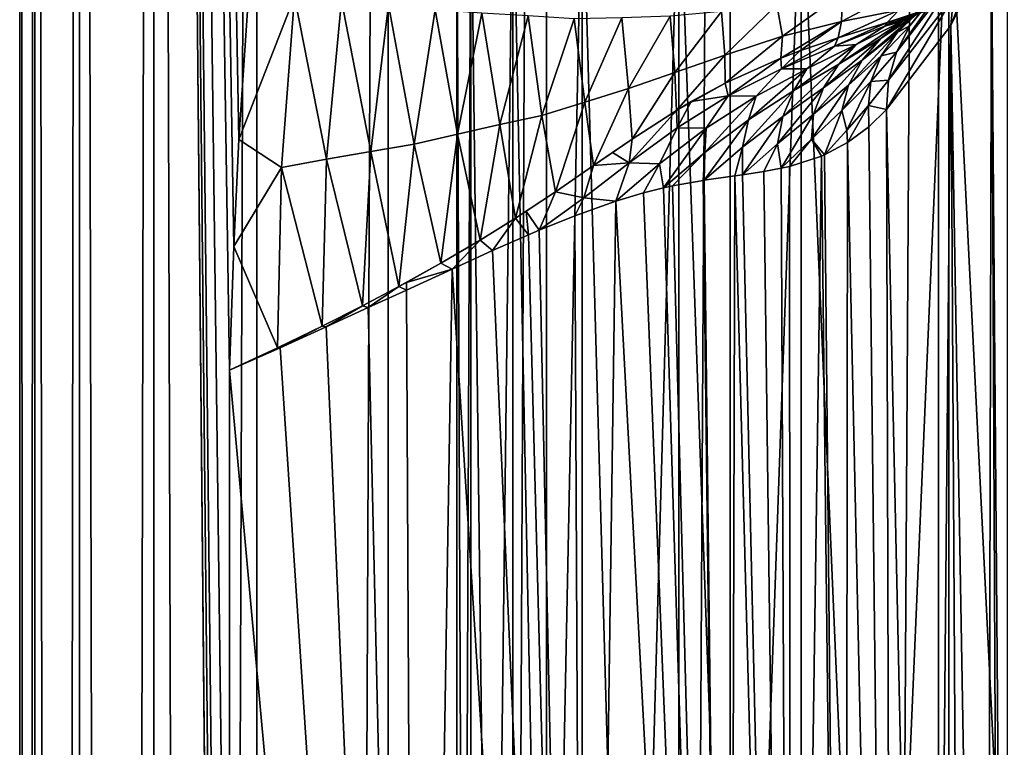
# Model space of a CAD drawing. Header units: metres. Extents: x -24 to 24, y -69 to 184.
# Tile 328 of 656: x -24.25 to -17.83, y 110.82 to 115.56. Entities that reach past the tile are written whole.
import ezdxf

# ---------------------------------------------------------------- set-up
doc = ezdxf.new("R2010")
doc.units = ezdxf.units.M
for name, color, linetype in [('367', 7, 'CONTINUOUS'), ('369', 7, 'CONTINUOUS'), ('377', 7, 'CONTINUOUS'), ('407', 7, 'CONTINUOUS'), ('415', 7, 'CONTINUOUS'), ('416', 7, 'CONTINUOUS'), ('556', 2, 'CONTINUOUS'), ('565', 2, 'CONTINUOUS')]:
    doc.layers.add(name, color=color, linetype=linetype)

msp = doc.modelspace()

# ---------------------------------------------------------------- linework, layer by layer
at = {"layer": '367'}
for points in [[(-24.25, -68.3), (-24.25, 145.2), (-24.152377, 145.2, -2.173753)], [(-24.152377, -68.3, -2.173753), (-24.25, -68.3), (-24.152377, 145.2, -2.173753)], [(-23.860293, 145.2, -4.330005), (-24.152377, -68.3, -2.173753), (-24.152377, 145.2, -2.173753)], [(-23.860293, -68.3, -4.330005), (-24.152377, -68.3, -2.173753), (-23.860293, 145.2, -4.330005)], [(-23.376099, 145.2, -6.451394), (-23.860293, -68.3, -4.330005), (-23.860293, 145.2, -4.330005)], [(-23.376099, -68.3, -6.451394), (-23.860293, -68.3, -4.330005), (-23.376099, 145.2, -6.451394)], [(-22.703696, 145.2, -8.520839), (-23.376099, -68.3, -6.451394), (-23.376099, 145.2, -6.451394)], [(-22.703696, -68.3, -8.520839), (-23.376099, -68.3, -6.451394), (-22.703696, 145.2, -8.520839)], [(-21.848495, 145.2, -10.521681), (-22.703696, -68.3, -8.520839), (-22.703696, 145.2, -8.520839)], [(-21.848495, -68.3, -10.521681), (-22.703696, -68.3, -8.520839), (-21.848495, 145.2, -10.521681)], [(-20.817383, 145.2, -12.437807), (-21.848495, -68.3, -10.521681), (-21.848495, 145.2, -10.521681)], [(-20.817383, -68.3, -12.437807), (-21.848495, -68.3, -10.521681), (-20.817383, 145.2, -12.437807)], [(-19.618662, 145.2, -14.253792), (-20.817383, -68.3, -12.437807), (-20.817383, 145.2, -12.437807)], [(-19.618662, -68.3, -14.253792), (-20.817383, -68.3, -12.437807), (-19.618662, 145.2, -14.253792)], [(-18.261983, 145.2, -15.955014), (-19.618662, -68.3, -14.253792), (-19.618662, 145.2, -14.253792)], [(-18.261983, -68.3, -15.955014), (-19.618662, -68.3, -14.253792), (-18.261983, 145.2, -15.955014)], [(-16.758269, 145.2, -17.527775), (-18.261983, -68.3, -15.955014), (-18.261983, 145.2, -15.955014)], [(-16.758269, -68.3, -17.527775), (-18.261983, -68.3, -15.955014), (-16.758269, 145.2, -17.527775)]]:
    msp.add_3dface(points, dxfattribs=at)
at = {"layer": '369'}
for points in [[(-24.25, 145.2), (-24.25, -68.3), (-24.152377, -68.3, 2.173753)], [(-24.25, 145.2), (-24.152377, -68.3, 2.173753), (-24.152377, 145.2, 2.173753)], [(-24.152377, 145.2, 2.173753), (-23.860293, -68.3, 4.330005), (-23.860293, 145.2, 4.330005)], [(-24.152377, -68.3, 2.173753), (-23.860293, -68.3, 4.330005), (-24.152377, 145.2, 2.173753)], [(-23.860293, 145.2, 4.330005), (-23.376099, -68.3, 6.451393), (-23.376099, 145.2, 6.451394)], [(-23.860293, -68.3, 4.330005), (-23.376099, -68.3, 6.451393), (-23.860293, 145.2, 4.330005)], [(-22.882864, 96.696752, 8.02727), (-23.376099, 145.2, 6.451394), (-22.88287, 93.696747, 8.027252)], [(-22.88287, 99.696742, 8.027252), (-23.376099, 145.2, 6.451394), (-22.882864, 96.696752, 8.02727)], [(-22.88287, 106.484945, 8.027252), (-23.376099, 145.2, 6.451394), (-22.88287, 99.696742, 8.027252)], [(-22.88287, 113.273149, 8.027252), (-23.376099, 145.2, 6.451394), (-22.88287, 106.484945, 8.027252)], [(-22.854055, 114.080936, 8.108925), (-23.376099, 145.2, 6.451394), (-22.88287, 113.273149, 8.027252)], [(-22.821277, 114.777494, 8.20072), (-23.376099, 145.2, 6.451394), (-22.854055, 114.080936, 8.108925)], [(-22.745187, 115.908264, 8.409458), (-23.376099, 145.2, 6.451394), (-22.821277, 114.777494, 8.20072)], [(-23.376099, 145.2, 6.451394), (-22.703696, -68.3, 8.520839), (-22.88287, 93.696747, 8.027252)], [(-23.376099, -68.3, 6.451393), (-22.703696, -68.3, 8.520839), (-23.376099, 145.2, 6.451394)]]:
    msp.add_3dface(points, dxfattribs=at)
at = {"layer": '377'}
for points in [[(-17.811177, 102.888231, 37.190803), (-17.811177, 116.604012, 37.190803), (-17.916688, 116.064159, 33.417395)], [(-17.916688, 116.064159, 33.417395), (-18.180625, 115.51939, 29.648596), (-17.95109, 102.201337, 32.763533)], [(-17.853955, 102.537836, 34.974335), (-17.916688, 116.064159, 33.417395), (-17.95109, 102.201337, 32.763533)], [(-17.811177, 102.888231, 37.190803), (-17.916688, 116.064159, 33.417395), (-17.853955, 102.537836, 34.974335)], [(-18.180625, 115.51939, 29.648596), (-18.601397, 114.972083, 25.902466), (-18.306062, 101.573744, 28.373115)], [(-18.102058, 101.879603, 30.561874), (-18.180625, 115.51939, 29.648596), (-18.306062, 101.573744, 28.373115)], [(-17.95109, 102.201337, 32.763533), (-18.180625, 115.51939, 29.648596), (-18.102058, 101.879603, 30.561874)], [(-18.562049, 101.284979, 26.200826), (-18.601397, 114.972083, 25.902466), (-18.71538, 114.860789, 25.078247)], [(-18.306062, 101.573744, 28.373115), (-18.601397, 114.972083, 25.902466), (-18.562049, 101.284979, 26.200826)], [(-18.855119, 114.75738, 24.136646), (-18.562049, 101.284979, 26.200826), (-18.71538, 114.860789, 25.078247)], [(-19.005539, 114.677922, 23.192149), (-18.868719, 101.014628, 24.048519), (-18.855119, 114.75738, 24.136646)], [(-18.868719, 101.014628, 24.048519), (-18.562049, 101.284979, 26.200826), (-18.855119, 114.75738, 24.136646)], [(-19.232919, 114.602337, 21.872933), (-19.224474, 100.764134, 21.919913), (-19.02495, 114.669692, 23.07478)], [(-19.224474, 100.764134, 21.919913), (-18.868719, 101.014628, 24.048519), (-19.02495, 114.669692, 23.07478)], [(-19.02495, 114.669692, 23.07478), (-18.868719, 101.014628, 24.048519), (-19.005539, 114.677922, 23.192149)], [(-19.539037, 114.546513, 20.257324), (-19.224474, 100.764134, 21.919913), (-19.39927, 114.569027, 20.975049)], [(-19.39927, 114.569027, 20.975049), (-19.224474, 100.764134, 21.919913), (-19.28631, 114.590103, 21.579156)], [(-19.28631, 114.590103, 21.579156), (-19.224474, 100.764134, 21.919913), (-19.232919, 114.602337, 21.872933)], [(-19.994421, 114.474416, 18.106109), (-19.627387, 100.535051, 19.818951), (-19.795059, 114.510558, 19.016214)], [(-19.795059, 114.510558, 19.016214), (-19.627387, 100.535051, 19.818951), (-19.788842, 114.511586, 19.045342)], [(-19.788842, 114.511586, 19.045342), (-19.627387, 100.535051, 19.818951), (-19.588413, 114.539648, 20.010945)], [(-19.627387, 100.535051, 19.818951), (-19.224474, 100.764134, 21.919913), (-19.588413, 114.539648, 20.010945)], [(-19.588413, 114.539648, 20.010945), (-19.224474, 100.764134, 21.919913), (-19.539037, 114.546513, 20.257324)], [(-20.364758, 114.376328, 16.523402), (-19.627387, 100.535051, 19.818951), (-20.184829, 114.429754, 17.276296)], [(-20.184829, 114.429754, 17.276296), (-19.627387, 100.535051, 19.818951), (-20.05355, 114.461945, 17.844537)], [(-20.05355, 114.461945, 17.844537), (-19.627387, 100.535051, 19.818951), (-19.994421, 114.474416, 18.106109)], [(-20.631727, 114.280706, 15.455622), (-20.564797, 100.147728, 15.718167), (-20.364758, 114.376328, 16.523402)], [(-20.564797, 100.147728, 15.718167), (-19.627387, 100.535051, 19.818951), (-20.364758, 114.376328, 16.523402)], [(-20.864043, 114.186102, 14.568798), (-20.564797, 100.147728, 15.718167), (-20.631727, 114.280706, 15.455622)], [(-20.933631, 114.15633, 14.310116), (-20.564797, 100.147728, 15.718167), (-20.864043, 114.186102, 14.568798)], [(-21.167718, 114.053112, 13.461548), (-20.564797, 100.147728, 15.718167), (-20.933631, 114.15633, 14.310116)], [(-21.431791, 113.933315, 12.541052), (-20.564797, 100.147728, 15.718167), (-21.167718, 114.053112, 13.461548)], [(-21.72958, 113.79651, 11.544864), (-21.658453, 99.864996, 11.779031), (-21.431791, 113.933315, 12.541052)], [(-21.658453, 99.864996, 11.779031), (-20.564797, 100.147728, 15.718167), (-21.431791, 113.933315, 12.541052)], [(-21.978716, 113.682177, 10.742093), (-21.658453, 99.864996, 11.779031), (-21.72958, 113.79651, 11.544864)], [(-22.252314, 113.557185, 9.889627), (-21.658453, 99.864996, 11.779031), (-21.978716, 113.682177, 10.742093)], [(-22.553274, 113.420756, 8.984001), (-21.658453, 99.864996, 11.779031), (-22.252314, 113.557185, 9.889627)], [(-22.88287, 113.273149, 8.027252), (-21.658453, 99.864996, 11.779031), (-22.553274, 113.420756, 8.984001)], [(-22.88287, 113.273149, 8.027252), (-22.88287, 106.484945, 8.027252), (-21.658453, 99.864996, 11.779031)]]:
    msp.add_3dface(points, dxfattribs=at)
at = {"layer": '407'}
for points in [[(-22.745187, 115.908264, 8.409458), (-22.821277, 114.777494, 8.20072), (-22.459058, 115.708416, 9.194036)], [(-18.894703, 115.545809, 20.076352), (-18.473069, 115.771019, 20.5241), (-18.888091, 115.730197, 19.432708)], [(-18.894703, 115.545809, 20.076352), (-18.520367, 115.619669, 21.145804), (-18.473069, 115.771019, 20.5241)], [(-22.821277, 114.777494, 8.20072), (-22.543897, 114.594386, 8.985979), (-22.459058, 115.708416, 9.194036)], [(-22.543897, 114.594386, 8.985979), (-22.250616, 114.648445, 9.833836), (-22.459058, 115.708416, 9.194036)], [(-22.250616, 114.648445, 9.833836), (-22.151591, 115.683504, 10.048386), (-22.459058, 115.708416, 9.194036)], [(-19.277618, 115.450231, 19.006064), (-18.888091, 115.730197, 19.432708), (-19.315899, 115.655931, 18.333856)], [(-19.277618, 115.450231, 19.006064), (-18.894703, 115.545809, 20.076352), (-18.888091, 115.730197, 19.432708)], [(-22.250616, 114.648445, 9.833836), (-21.962114, 114.699334, 10.68759), (-22.151591, 115.683504, 10.048386)], [(-21.962114, 114.699334, 10.68759), (-21.845953, 115.65391, 10.911261), (-22.151591, 115.683504, 10.048386)], [(-21.962114, 114.699334, 10.68759), (-21.678575, 114.747894, 11.547155), (-21.845953, 115.65391, 10.911261)], [(-21.678575, 114.747894, 11.547155), (-21.542548, 115.621271, 11.782566), (-21.845953, 115.65391, 10.911261)], [(-19.653072, 115.325864, 17.950774), (-19.315899, 115.655931, 18.333856), (-19.676539, 115.612045, 17.316383)], [(-19.653072, 115.325864, 17.950774), (-19.277618, 115.450231, 19.006064), (-19.315899, 115.655931, 18.333856)], [(-18.596401, 115.538848, 21.754191), (-18.150265, 115.689726, 22.220854), (-18.520367, 115.619669, 21.145804)], [(-18.596401, 115.538848, 21.754191), (-18.549986, 115.552895, 21.906207), (-18.150265, 115.689726, 22.220854)], [(-18.549986, 115.552895, 21.906207), (-18.3133, 115.627256, 22.716754), (-18.150265, 115.689726, 22.220854)], [(-21.678575, 114.747894, 11.547155), (-21.397412, 114.81121, 12.416883), (-21.542548, 115.621271, 11.782566)], [(-21.397412, 114.81121, 12.416883), (-21.238516, 115.601695, 12.667355), (-21.542548, 115.621271, 11.782566)], [(-21.397412, 114.81121, 12.416883), (-21.119794, 114.874732, 13.294284), (-21.238516, 115.601695, 12.667355)], [(-21.119794, 114.874732, 13.294284), (-20.93573, 115.583169, 13.562232), (-21.238516, 115.601695, 12.667355)], [(-21.119794, 114.874732, 13.294284), (-20.846506, 114.934624, 14.178198), (-20.93573, 115.583169, 13.562232)], [(-20.846506, 114.934624, 14.178198), (-20.63544, 115.56323, 14.465679), (-20.93573, 115.583169, 13.562232)], [(-20.281882, 115.109968, 16.00523), (-20.010232, 115.582041, 16.3389), (-20.325828, 115.569359, 15.393184)], [(-20.281882, 115.109968, 16.00523), (-19.980608, 115.213359, 16.957904), (-20.010232, 115.582041, 16.3389)], [(-19.980608, 115.213359, 16.957904), (-19.676539, 115.612045, 17.316383), (-20.010232, 115.582041, 16.3389)], [(-19.980608, 115.213359, 16.957904), (-19.653072, 115.325864, 17.950774), (-19.676539, 115.612045, 17.316383)], [(-18.915095, 115.440544, 20.753559), (-18.520367, 115.619669, 21.145804), (-18.894703, 115.545809, 20.076352)], [(-18.915095, 115.440544, 20.753559), (-18.596401, 115.538848, 21.754191), (-18.520367, 115.619669, 21.145804)], [(-20.846506, 114.934624, 14.178198), (-20.566477, 115.020718, 15.083315), (-20.63544, 115.56323, 14.465679)], [(-20.566477, 115.020718, 15.083315), (-20.325828, 115.569359, 15.393184), (-20.63544, 115.56323, 14.465679)], [(-20.566477, 115.020718, 15.083315), (-20.281882, 115.109968, 16.00523), (-20.325828, 115.569359, 15.393184)], [(-19.290049, 115.306925, 19.630896), (-18.894703, 115.545809, 20.076352), (-19.277618, 115.450231, 19.006064)], [(-19.290049, 115.306925, 19.630896), (-19.16488, 115.35475, 20.002874), (-18.894703, 115.545809, 20.076352)], [(-19.16488, 115.35475, 20.002874), (-18.915095, 115.440544, 20.753559), (-18.894703, 115.545809, 20.076352)], [(-19.65098, 115.144573, 18.553459), (-19.277618, 115.450231, 19.006064), (-19.653072, 115.325864, 17.950774)], [(-19.65098, 115.144573, 18.553459), (-19.290049, 115.306925, 19.630896), (-19.277618, 115.450231, 19.006064)], [(-19.969125, 114.966802, 17.567984), (-19.653072, 115.325864, 17.950774), (-19.980608, 115.213359, 16.957904)], [(-19.969125, 114.966802, 17.567984), (-19.65098, 115.144573, 18.553459), (-19.653072, 115.325864, 17.950774)], [(-20.258951, 114.779511, 16.617567), (-19.980608, 115.213359, 16.957904), (-20.281882, 115.109968, 16.00523)], [(-20.258951, 114.779511, 16.617567), (-19.969125, 114.966802, 17.567984), (-19.980608, 115.213359, 16.957904)], [(-19.872475, 115.02422, 17.873133), (-19.65098, 115.144573, 18.553459), (-19.969125, 114.966802, 17.567984)], [(-20.509094, 114.607485, 15.75638), (-20.281882, 115.109968, 16.00523), (-20.566477, 115.020718, 15.083315)], [(-20.509094, 114.607485, 15.75638), (-20.258951, 114.779511, 16.617567), (-20.281882, 115.109968, 16.00523)], [(-20.758515, 114.436157, 14.875884), (-20.566477, 115.020718, 15.083315), (-20.846506, 114.934624, 14.178198)], [(-20.758515, 114.436157, 14.875884), (-20.509094, 114.607485, 15.75638), (-20.566477, 115.020718, 15.083315)], [(-21.24838, 114.121477, 13.15573), (-21.119794, 114.874732, 13.294284), (-21.397412, 114.81121, 12.416883)], [(-21.24838, 114.121477, 13.15573), (-21.018187, 114.264933, 13.957626), (-21.119794, 114.874732, 13.294284)], [(-21.018187, 114.264933, 13.957626), (-20.846506, 114.934624, 14.178198), (-21.119794, 114.874732, 13.294284)], [(-21.018187, 114.264933, 13.957626), (-20.758515, 114.436157, 14.875884), (-20.846506, 114.934624, 14.178198)], [(-21.505406, 113.970447, 12.281845), (-21.397412, 114.81121, 12.416883), (-21.678575, 114.747894, 11.547155)], [(-21.505406, 113.970447, 12.281845), (-21.24838, 114.121477, 13.15573), (-21.397412, 114.81121, 12.416883)], [(-22.821277, 114.777494, 8.20072), (-22.854055, 114.080936, 8.108925), (-22.543897, 114.594386, 8.985979)], [(-21.777829, 113.819381, 11.383844), (-21.678575, 114.747894, 11.547155), (-21.962114, 114.699334, 10.68759)], [(-21.777829, 113.819381, 11.383844), (-21.505406, 113.970447, 12.281845), (-21.678575, 114.747894, 11.547155)], [(-20.386019, 114.692605, 16.184148), (-20.258951, 114.779511, 16.617567), (-20.509094, 114.607485, 15.75638)], [(-22.015973, 113.693752, 10.622918), (-21.962114, 114.699334, 10.68759), (-22.250616, 114.648445, 9.833836)], [(-22.015973, 113.693752, 10.622918), (-21.777829, 113.819381, 11.383844), (-21.962114, 114.699334, 10.68759)], [(-22.278125, 113.561492, 9.810278), (-22.250616, 114.648445, 9.833836), (-22.543897, 114.594386, 8.985979)], [(-22.278125, 113.561492, 9.810278), (-22.015973, 113.693752, 10.622918), (-22.250616, 114.648445, 9.833836)], [(-22.854055, 114.080936, 8.108925), (-22.569362, 113.419785, 8.936422), (-22.543897, 114.594386, 8.985979)], [(-22.569362, 113.419785, 8.936422), (-22.278125, 113.561492, 9.810278), (-22.543897, 114.594386, 8.985979)], [(-20.948681, 114.309828, 14.202495), (-20.758515, 114.436157, 14.875884), (-21.018187, 114.264933, 13.957626)], [(-22.854055, 114.080936, 8.108925), (-22.88287, 113.273149, 8.027252), (-22.569362, 113.419785, 8.936422)], [(-21.729335, 113.845604, 11.541542), (-21.505406, 113.970447, 12.281845), (-21.777829, 113.819381, 11.383844)]]:
    msp.add_3dface(points, dxfattribs=at)
at = {"layer": '415'}
for points in [[(-18.180625, 115.51939, 29.648596), (-17.899469, 116.254024, 33.389549), (-18.164488, 115.709882, 29.619749)], [(-18.180625, 115.51939, 29.648596), (-17.916688, 116.064159, 33.417395), (-17.899469, 116.254024, 33.389549)], [(-18.447999, 115.517125, 25.802606), (-17.905526, 116.211739, 29.524019), (-18.329787, 115.666494, 25.765049)], [(-18.024319, 116.062649, 29.556274), (-17.905526, 116.211739, 29.524019), (-18.447999, 115.517125, 25.802606)], [(-18.534632, 115.34721, 25.838934), (-18.024319, 116.062649, 29.556274), (-18.447999, 115.517125, 25.802606)], [(-18.111728, 115.893253, 29.588586), (-18.024319, 116.062649, 29.556274), (-18.534632, 115.34721, 25.838934)], [(-18.58642, 115.163153, 25.872652), (-18.111728, 115.893253, 29.588586), (-18.534632, 115.34721, 25.838934)], [(-18.164488, 115.709882, 29.619749), (-18.111728, 115.893253, 29.588586), (-18.58642, 115.163153, 25.872652)], [(-18.601397, 114.972083, 25.902466), (-18.164488, 115.709882, 29.619749), (-18.58642, 115.163153, 25.872652)], [(-18.601397, 114.972083, 25.902466), (-18.180625, 115.51939, 29.648596), (-18.164488, 115.709882, 29.619749)]]:
    msp.add_3dface(points, dxfattribs=at)
at = {"layer": '416'}
for points in [[(-18.499688, 115.547319, 23.395412), (-18.638133, 115.436015, 23.478371), (-18.236687, 115.706482, 24.541946)], [(-18.638133, 115.436015, 23.478371), (-18.392436, 115.607366, 24.60182), (-18.236687, 115.706482, 24.541946)], [(-18.499688, 115.547319, 23.395412), (-18.236687, 115.706482, 24.541946), (-18.312454, 115.642059, 23.428279)], [(-18.528261, 115.476617, 24.646401), (-18.329787, 115.666494, 25.765049), (-18.392436, 115.607366, 24.60182)], [(-18.447999, 115.517125, 25.802606), (-18.329787, 115.666494, 25.765049), (-18.528261, 115.476617, 24.646401)], [(-18.638133, 115.436015, 23.478371), (-18.758742, 115.293732, 23.529125), (-18.392436, 115.607366, 24.60182)], [(-18.758742, 115.293732, 23.529125), (-18.528261, 115.476617, 24.646401), (-18.392436, 115.607366, 24.60182)], [(-18.610945, 115.515272, 22.318238), (-18.499688, 115.547319, 23.395412), (-18.312454, 115.642059, 23.428279)], [(-18.3133, 115.627256, 22.716754), (-18.610945, 115.515272, 22.318238), (-18.312454, 115.642059, 23.428279)], [(-18.3133, 115.627256, 22.716754), (-18.549986, 115.552895, 21.906207), (-18.610945, 115.515272, 22.318238)], [(-18.596401, 115.538848, 21.754191), (-18.938822, 115.386013, 21.209974), (-18.610945, 115.515272, 22.318238)], [(-18.596401, 115.538848, 21.754191), (-18.915095, 115.440544, 20.753559), (-18.938822, 115.386013, 21.209974)], [(-18.938822, 115.386013, 21.209974), (-18.797197, 115.395466, 22.250971), (-18.610945, 115.515272, 22.318238)], [(-18.797197, 115.395466, 22.250971), (-18.91204, 115.269134, 22.355634), (-18.499688, 115.547319, 23.395412)], [(-18.91204, 115.269134, 22.355634), (-18.638133, 115.436015, 23.478371), (-18.499688, 115.547319, 23.395412)], [(-18.797197, 115.395466, 22.250971), (-18.499688, 115.547319, 23.395412), (-18.610945, 115.515272, 22.318238)], [(-18.635007, 115.322144, 24.69402), (-18.447999, 115.517125, 25.802606), (-18.528261, 115.476617, 24.646401)], [(-18.534632, 115.34721, 25.838934), (-18.447999, 115.517125, 25.802606), (-18.635007, 115.322144, 24.69402)], [(-18.549986, 115.552895, 21.906207), (-18.596401, 115.538848, 21.754191), (-18.610945, 115.515272, 22.318238)], [(-18.758742, 115.293732, 23.529125), (-18.847712, 115.131357, 23.585724), (-18.528261, 115.476617, 24.646401)], [(-18.847712, 115.131357, 23.585724), (-18.635007, 115.322144, 24.69402), (-18.528261, 115.476617, 24.646401)], [(-18.915095, 115.440544, 20.753559), (-19.284077, 115.238884, 20.101571), (-18.938822, 115.386013, 21.209974)], [(-18.915095, 115.440544, 20.753559), (-19.16488, 115.35475, 20.002874), (-19.284077, 115.238884, 20.101571)], [(-19.284077, 115.238884, 20.101571), (-19.118775, 115.237329, 21.106759), (-18.938822, 115.386013, 21.209974)], [(-19.118775, 115.237329, 21.106759), (-19.203687, 115.096098, 21.231967), (-18.797197, 115.395466, 22.250971)], [(-19.203687, 115.096098, 21.231967), (-18.91204, 115.269134, 22.355634), (-18.797197, 115.395466, 22.250971)], [(-19.118775, 115.237329, 21.106759), (-18.797197, 115.395466, 22.250971), (-18.938822, 115.386013, 21.209974)], [(-18.91204, 115.269134, 22.355634), (-19.011557, 115.113495, 22.411273), (-18.638133, 115.436015, 23.478371)], [(-19.011557, 115.113495, 22.411273), (-18.758742, 115.293732, 23.529125), (-18.638133, 115.436015, 23.478371)], [(-19.16488, 115.35475, 20.002874), (-19.290049, 115.306925, 19.630896), (-19.284077, 115.238884, 20.101571)], [(-18.847712, 115.131357, 23.585724), (-18.890822, 114.965987, 23.70883), (-18.635007, 115.322144, 24.69402)], [(-18.890822, 114.965987, 23.70883), (-18.703568, 115.155384, 24.774209), (-18.635007, 115.322144, 24.69402)], [(-18.703568, 115.155384, 24.774209), (-18.534632, 115.34721, 25.838934), (-18.635007, 115.322144, 24.69402)], [(-18.58642, 115.163153, 25.872652), (-18.534632, 115.34721, 25.838934), (-18.703568, 115.155384, 24.774209)], [(-19.290049, 115.306925, 19.630896), (-19.65098, 115.144573, 18.553459), (-19.631367, 115.061635, 18.99202)], [(-19.290049, 115.306925, 19.630896), (-19.631367, 115.061635, 18.99202), (-19.284077, 115.238884, 20.101571)], [(-19.203687, 115.096098, 21.231967), (-19.276029, 114.927651, 21.291482), (-18.91204, 115.269134, 22.355634)], [(-19.276029, 114.927651, 21.291482), (-19.011557, 115.113495, 22.411273), (-18.91204, 115.269134, 22.355634)], [(-19.011557, 115.113495, 22.411273), (-19.07676, 114.942586, 22.475711), (-18.758742, 115.293732, 23.529125)], [(-19.07676, 114.942586, 22.475711), (-18.847712, 115.131357, 23.585724), (-18.758742, 115.293732, 23.529125)], [(-19.631367, 115.061635, 18.99202), (-19.45011, 115.058964, 19.961272), (-19.284077, 115.238884, 20.101571)], [(-19.45011, 115.058964, 19.961272), (-19.499567, 114.906344, 20.106473), (-19.118775, 115.237329, 21.106759)], [(-19.499567, 114.906344, 20.106473), (-19.203687, 115.096098, 21.231967), (-19.118775, 115.237329, 21.106759)], [(-19.45011, 115.058964, 19.961272), (-19.118775, 115.237329, 21.106759), (-19.284077, 115.238884, 20.101571)], [(-19.65098, 115.144573, 18.553459), (-19.872475, 115.02422, 17.873133), (-19.631367, 115.061635, 18.99202)], [(-19.07676, 114.942586, 22.475711), (-19.088523, 114.77913, 22.640984), (-18.847712, 115.131357, 23.585724)], [(-19.088523, 114.77913, 22.640984), (-18.890822, 114.965987, 23.70883), (-18.847712, 115.131357, 23.585724)], [(-18.890822, 114.965987, 23.70883), (-18.859719, 114.837839, 24.082961), (-18.703568, 115.155384, 24.774209)], [(-18.859719, 114.837839, 24.082961), (-18.718292, 114.99991, 24.978265), (-18.703568, 115.155384, 24.774209)], [(-18.718292, 114.99991, 24.978265), (-18.58642, 115.163153, 25.872652), (-18.703568, 115.155384, 24.774209)], [(-18.601397, 114.972083, 25.902466), (-18.58642, 115.163153, 25.872652), (-18.718292, 114.99991, 24.978265)], [(-19.499567, 114.906344, 20.106473), (-19.539192, 114.728378, 20.169497), (-19.203687, 115.096098, 21.231967)], [(-19.539192, 114.728378, 20.169497), (-19.276029, 114.927651, 21.291482), (-19.203687, 115.096098, 21.231967)], [(-19.276029, 114.927651, 21.291482), (-19.311782, 114.749928, 21.363008), (-19.011557, 115.113495, 22.411273)], [(-19.311782, 114.749928, 21.363008), (-19.07676, 114.942586, 22.475711), (-19.011557, 115.113495, 22.411273)], [(-19.872475, 115.02422, 17.873133), (-19.969125, 114.966802, 17.567984), (-19.965071, 114.852479, 17.881957)], [(-19.965071, 114.852479, 17.881957), (-19.774799, 114.851332, 18.814568), (-19.631367, 115.061635, 18.99202)], [(-19.872475, 115.02422, 17.873133), (-19.965071, 114.852479, 17.881957), (-19.631367, 115.061635, 18.99202)], [(-19.774799, 114.851332, 18.814568), (-19.785383, 114.693458, 18.979907), (-19.45011, 115.058964, 19.961272)], [(-19.785383, 114.693458, 18.979907), (-19.499567, 114.906344, 20.106473), (-19.45011, 115.058964, 19.961272)], [(-19.774799, 114.851332, 18.814568), (-19.45011, 115.058964, 19.961272), (-19.631367, 115.061635, 18.99202)], [(-19.969125, 114.966802, 17.567984), (-20.277299, 114.624583, 16.772628), (-19.965071, 114.852479, 17.881957)], [(-19.969125, 114.966802, 17.567984), (-20.258951, 114.779511, 16.617567), (-20.277299, 114.624583, 16.772628)], [(-19.311782, 114.749928, 21.363008), (-19.28631, 114.590103, 21.579156), (-19.07676, 114.942586, 22.475711)], [(-19.28631, 114.590103, 21.579156), (-19.088523, 114.77913, 22.640984), (-19.07676, 114.942586, 22.475711)], [(-19.088523, 114.77913, 22.640984), (-19.005539, 114.677922, 23.192149), (-18.890822, 114.965987, 23.70883)], [(-19.005539, 114.677922, 23.192149), (-18.859719, 114.837839, 24.082961), (-18.890822, 114.965987, 23.70883)], [(-18.859719, 114.837839, 24.082961), (-18.855119, 114.75738, 24.136646), (-18.718292, 114.99991, 24.978265)], [(-18.855119, 114.75738, 24.136646), (-18.71538, 114.860789, 25.078247), (-18.718292, 114.99991, 24.978265)], [(-18.71538, 114.860789, 25.078247), (-18.601397, 114.972083, 25.902466), (-18.718292, 114.99991, 24.978265)], [(-19.785383, 114.693458, 18.979907), (-19.788842, 114.511586, 19.045342), (-19.499567, 114.906344, 20.106473)], [(-19.788842, 114.511586, 19.045342), (-19.539192, 114.728378, 20.169497), (-19.499567, 114.906344, 20.106473)], [(-19.539192, 114.728378, 20.169497), (-19.539037, 114.546513, 20.257324), (-19.276029, 114.927651, 21.291482)], [(-19.539037, 114.546513, 20.257324), (-19.311782, 114.749928, 21.363008), (-19.276029, 114.927651, 21.291482)], [(-20.277299, 114.624583, 16.772628), (-20.079816, 114.617974, 17.668256), (-19.965071, 114.852479, 17.881957)], [(-20.079816, 114.617974, 17.668256), (-19.774799, 114.851332, 18.814568), (-19.965071, 114.852479, 17.881957)], [(-20.079816, 114.617974, 17.668256), (-20.05355, 114.461945, 17.844537), (-19.774799, 114.851332, 18.814568)], [(-20.05355, 114.461945, 17.844537), (-19.785383, 114.693458, 18.979907), (-19.774799, 114.851332, 18.814568)], [(-19.005539, 114.677922, 23.192149), (-18.855119, 114.75738, 24.136646), (-18.859719, 114.837839, 24.082961)], [(-20.258951, 114.779511, 16.617567), (-20.386019, 114.692605, 16.184148), (-20.277299, 114.624583, 16.772628)], [(-19.539037, 114.546513, 20.257324), (-19.39927, 114.569027, 20.975049), (-19.311782, 114.749928, 21.363008)], [(-19.39927, 114.569027, 20.975049), (-19.28631, 114.590103, 21.579156), (-19.311782, 114.749928, 21.363008)], [(-19.28631, 114.590103, 21.579156), (-19.232919, 114.602337, 21.872933), (-19.088523, 114.77913, 22.640984)], [(-19.232919, 114.602337, 21.872933), (-19.02495, 114.669692, 23.07478), (-19.088523, 114.77913, 22.640984)], [(-19.02495, 114.669692, 23.07478), (-19.005539, 114.677922, 23.192149), (-19.088523, 114.77913, 22.640984)], [(-20.386019, 114.692605, 16.184148), (-20.509094, 114.607485, 15.75638), (-20.277299, 114.624583, 16.772628)], [(-20.05355, 114.461945, 17.844537), (-19.994421, 114.474416, 18.106109), (-19.785383, 114.693458, 18.979907)], [(-19.994421, 114.474416, 18.106109), (-19.795059, 114.510558, 19.016214), (-19.785383, 114.693458, 18.979907)], [(-19.795059, 114.510558, 19.016214), (-19.788842, 114.511586, 19.045342), (-19.785383, 114.693458, 18.979907)], [(-19.788842, 114.511586, 19.045342), (-19.588413, 114.539648, 20.010945), (-19.539192, 114.728378, 20.169497)], [(-19.588413, 114.539648, 20.010945), (-19.539037, 114.546513, 20.257324), (-19.539192, 114.728378, 20.169497)], [(-20.509094, 114.607485, 15.75638), (-20.573723, 114.397284, 15.664331), (-20.277299, 114.624583, 16.772628)], [(-20.573723, 114.397284, 15.664331), (-20.364758, 114.376328, 16.523402), (-20.277299, 114.624583, 16.772628)], [(-20.364758, 114.376328, 16.523402), (-20.079816, 114.617974, 17.668256), (-20.277299, 114.624583, 16.772628)], [(-20.364758, 114.376328, 16.523402), (-20.184829, 114.429754, 17.276296), (-20.079816, 114.617974, 17.668256)], [(-20.184829, 114.429754, 17.276296), (-20.05355, 114.461945, 17.844537), (-20.079816, 114.617974, 17.668256)], [(-20.509094, 114.607485, 15.75638), (-20.758515, 114.436157, 14.875884), (-20.573723, 114.397284, 15.664331)], [(-20.864043, 114.186102, 14.568798), (-20.758515, 114.436157, 14.875884), (-20.948681, 114.309828, 14.202495)], [(-20.758515, 114.436157, 14.875884), (-20.864043, 114.186102, 14.568798), (-20.573723, 114.397284, 15.664331)], [(-20.864043, 114.186102, 14.568798), (-20.631727, 114.280706, 15.455622), (-20.573723, 114.397284, 15.664331)], [(-20.631727, 114.280706, 15.455622), (-20.364758, 114.376328, 16.523402), (-20.573723, 114.397284, 15.664331)], [(-20.933631, 114.15633, 14.310116), (-20.948681, 114.309828, 14.202495), (-21.018187, 114.264933, 13.957626)], [(-20.933631, 114.15633, 14.310116), (-20.864043, 114.186102, 14.568798), (-20.948681, 114.309828, 14.202495)], [(-21.167718, 114.053112, 13.461548), (-21.018187, 114.264933, 13.957626), (-21.24838, 114.121477, 13.15573)], [(-21.167718, 114.053112, 13.461548), (-20.933631, 114.15633, 14.310116), (-21.018187, 114.264933, 13.957626)], [(-21.431791, 113.933315, 12.541052), (-21.24838, 114.121477, 13.15573), (-21.505406, 113.970447, 12.281845)], [(-21.431791, 113.933315, 12.541052), (-21.167718, 114.053112, 13.461548), (-21.24838, 114.121477, 13.15573)], [(-21.72958, 113.79651, 11.544864), (-21.431791, 113.933315, 12.541052), (-21.729335, 113.845604, 11.541542)], [(-21.431791, 113.933315, 12.541052), (-21.505406, 113.970447, 12.281845), (-21.729335, 113.845604, 11.541542)], [(-21.72958, 113.79651, 11.544864), (-21.729335, 113.845604, 11.541542), (-21.777829, 113.819381, 11.383844)], [(-21.978716, 113.682177, 10.742093), (-21.777829, 113.819381, 11.383844), (-22.015973, 113.693752, 10.622918)], [(-21.978716, 113.682177, 10.742093), (-21.72958, 113.79651, 11.544864), (-21.777829, 113.819381, 11.383844)], [(-22.252314, 113.557185, 9.889627), (-22.015973, 113.693752, 10.622918), (-22.278125, 113.561492, 9.810278)], [(-22.252314, 113.557185, 9.889627), (-21.978716, 113.682177, 10.742093), (-22.015973, 113.693752, 10.622918)], [(-22.553274, 113.420756, 8.984001), (-22.278125, 113.561492, 9.810278), (-22.569362, 113.419785, 8.936422)], [(-22.553274, 113.420756, 8.984001), (-22.252314, 113.557185, 9.889627), (-22.278125, 113.561492, 9.810278)], [(-22.88287, 113.273149, 8.027252), (-22.553274, 113.420756, 8.984001), (-22.569362, 113.419785, 8.936422)]]:
    msp.add_3dface(points, dxfattribs=at)
at = {"layer": '556'}
for points in [[(-21.308703, 94.2, -1.974633), (-21.4, 116.65), (-21.4, 94.2)], [(-21.308703, 116.65, -1.974633), (-21.4, 116.65), (-21.308703, 94.2, -1.974633)], [(-21.035611, 94.2, -3.932309), (-21.308703, 116.65, -1.974633), (-21.308703, 94.2, -1.974633)], [(-21.035611, 116.65, -3.932309), (-21.308703, 116.65, -1.974633), (-21.035611, 94.2, -3.932309)], [(-20.583073, 94.2, -5.856374), (-21.035611, 116.65, -3.932309), (-21.035611, 94.2, -3.932309)], [(-20.583073, 116.65, -5.856374), (-21.035611, 116.65, -3.932309), (-20.583073, 94.2, -5.856374)], [(-19.954938, 94.2, -7.730488), (-20.583073, 116.65, -5.856374), (-20.583073, 94.2, -5.856374)], [(-19.954938, 116.65, -7.730488), (-20.583073, 116.65, -5.856374), (-19.954938, 94.2, -7.730488)], [(-19.156526, 94.2, -9.538738), (-19.954938, 116.65, -7.730488), (-19.954938, 94.2, -7.730488)], [(-19.156526, 116.65, -9.538738), (-19.954938, 116.65, -7.730488), (-19.156526, 94.2, -9.538738)], [(-18.194626, 94.2, -11.265681), (-19.156526, 116.65, -9.538738), (-19.156526, 94.2, -9.538738)], [(-18.194626, 116.65, -11.265681), (-19.156526, 116.65, -9.538738), (-18.194626, 94.2, -11.265681)], [(-17.077511, 94.2, -12.896458), (-18.194626, 116.65, -11.265681), (-18.194626, 94.2, -11.265681)], [(-17.077511, 116.65, -12.896458), (-18.194626, 116.65, -11.265681), (-17.077511, 94.2, -12.896458)]]:
    msp.add_3dface(points, dxfattribs=at)
at = {"layer": '565'}
for points in [[(-21.4, 94.2), (-21.308703, 116.65, 1.974633), (-21.308703, 94.2, 1.974633)], [(-21.4, 94.2), (-21.4, 116.65), (-21.308703, 116.65, 1.974633)], [(-21.308703, 94.2, 1.974633), (-21.035611, 116.65, 3.932309), (-21.035611, 94.2, 3.932309)], [(-21.308703, 116.65, 1.974633), (-21.035611, 116.65, 3.932309), (-21.308703, 94.2, 1.974633)], [(-21.035611, 94.2, 3.932309), (-20.583073, 116.65, 5.856374), (-20.583073, 94.2, 5.856374)], [(-21.035611, 116.65, 3.932309), (-20.583073, 116.65, 5.856374), (-21.035611, 94.2, 3.932309)], [(-20.583073, 94.2, 5.856374), (-19.954938, 116.65, 7.730488), (-19.954938, 94.2, 7.730488)], [(-20.583073, 116.65, 5.856374), (-19.954938, 116.65, 7.730488), (-20.583073, 94.2, 5.856374)], [(-19.954938, 94.2, 7.730488), (-19.156526, 116.65, 9.538738), (-19.156526, 94.2, 9.538738)], [(-19.954938, 116.65, 7.730488), (-19.156526, 116.65, 9.538738), (-19.954938, 94.2, 7.730488)], [(-19.156526, 94.2, 9.538738), (-18.194626, 116.65, 11.265681), (-18.194626, 94.2, 11.265681)], [(-19.156526, 116.65, 9.538738), (-18.194626, 116.65, 11.265681), (-19.156526, 94.2, 9.538738)], [(-18.194626, 94.2, 11.265681), (-17.077511, 116.65, 12.896458), (-17.077511, 94.2, 12.896458)], [(-18.194626, 116.65, 11.265681), (-17.077511, 116.65, 12.896458), (-18.194626, 94.2, 11.265681)]]:
    msp.add_3dface(points, dxfattribs=at)

doc.saveas('drawing.dxf')
